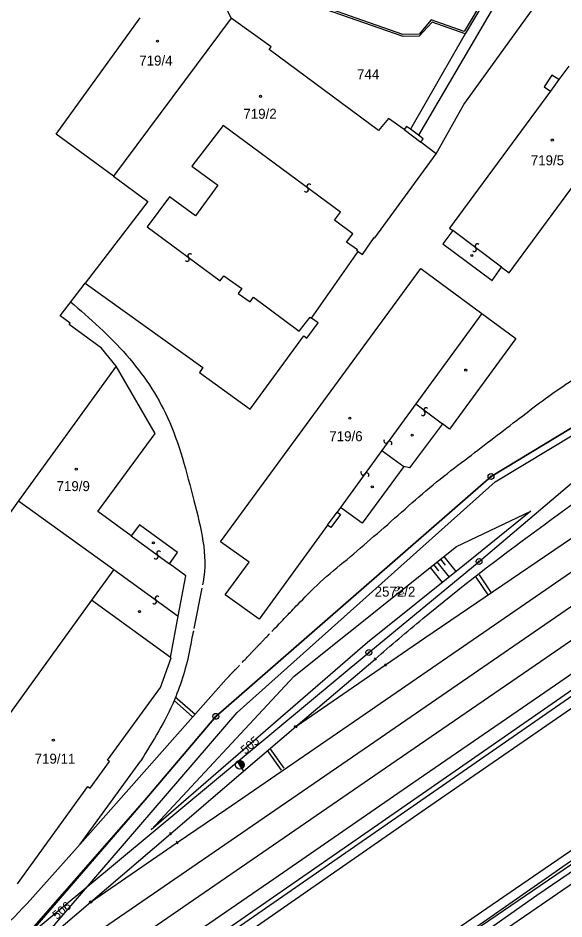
# Model space of a CAD drawing. Extents: x -469926 to -462499, y -1098642 to -1092733.
# Drawn here: x -465497.5 to -465404.2, y -1095463.4 to -1095309.6 of the extents above; entities that cross this region are included whole.
import ezdxf

# ---------------------------------------------------------------- set-up
doc = ezdxf.new("R2010")
doc.units = 0
for name, color, linetype in [('Vrstva 1', 7, 'Continuous'), ('Vrstva 10', 7, 'Continuous'), ('Vrstva 13', 7, 'Continuous'), ('Vrstva 2', 7, 'Continuous'), ('Vrstva 24', 7, 'Continuous'), ('Vrstva 25', 7, 'Continuous'), ('Vrstva 4', 7, 'Continuous'), ('Vrstva 46', 7, 'Continuous'), ('Vrstva 50', 7, 'Continuous'), ('Vrstva 51', 7, 'Continuous'), ('Vrstva 52', 7, 'Continuous'), ('Vrstva 54', 7, 'Continuous'), ('Vrstva 55', 7, 'Continuous'), ('Vrstva 62', 7, 'Continuous'), ('Vrstva 8', 7, 'Continuous')]:
    doc.layers.add(name, color=color, linetype=linetype)

msp = doc.modelspace()

# ---------------------------------------------------------------- linework, layer by layer
at = {"layer": 'Vrstva 1'}
for p, q in [((-464930.08, -1095123.21), (-465604.79, -1095594.4)), ((-465412.7, -1095298.1), (-465421.11, -1095312.3)), ((-465421.35, -1095324.37), (-465406.7, -1095304.09)), ((-465431.73, -1095312.72), (-465450.18, -1095306.26)), ((-465461.79, -1095308.21), (-465461.06, -1095309.6)), ((-465490.96, -1095329.4), (-465476.62, -1095309.57)), ((-465461.06, -1095309.6), (-465481.17, -1095336.58)), ((-465454.27, -1095314.53), (-465461.06, -1095309.6)), ((-465426.74, -1095310.32), (-465428.95, -1095312.68)), ((-465421.11, -1095312.3), (-465426.74, -1095310.32)), ((-465428.95, -1095312.68), (-465431.73, -1095312.72)), ((-465421.11, -1095312.3), (-465430.45, -1095328.59)), ((-465454.57, -1095314.95), (-465454.27, -1095314.53)), ((-465435.9, -1095328.79), (-465454.57, -1095314.95)), ((-465403.42, -1095317.8), (-465405.12, -1095320.11)), ((-465406.34, -1095319.32), (-465407.63, -1095321.33)), ((-465405.12, -1095320.11), (-465406.34, -1095319.32)), ((-465406.58, -1095322.1), (-465423.77, -1095345.45)), ((-465413.59, -1095353.11), (-465390.73, -1095321.95)), ((-465407.63, -1095321.33), (-465406.58, -1095322.1)), ((-465426.06, -1095332.78), (-465421.35, -1095324.37)), ((-465434.19, -1095326.76), (-465435.9, -1095328.79)), ((-465431.55, -1095328.63), (-465434.19, -1095326.76)), ((-465431.13, -1095328.09), (-465431.55, -1095328.63)), ((-465430.45, -1095328.59), (-465431.13, -1095328.09)), ((-465481.17, -1095336.58), (-465490.96, -1095329.4)), ((-465429.09, -1095329.61), (-465430.45, -1095328.59)), ((-465428.29, -1095330.21), (-465429.09, -1095329.61)), ((-465428.72, -1095330.77), (-465428.29, -1095330.21)), ((-465426.06, -1095332.78), (-465428.72, -1095330.77)), ((-465436.56, -1095347.11), (-465426.06, -1095332.78)), ((-465481.17, -1095336.58), (-465475.28, -1095340.9)), ((-465475.28, -1095340.9), (-465485.99, -1095354.87)), ((-465423.77, -1095345.45), (-465423.22, -1095345.86)), ((-465423.22, -1095345.86), (-465424.95, -1095348.17)), ((-465438.64, -1095349.96), (-465436.64, -1095347.05)), ((-465436.64, -1095347.05), (-465436.56, -1095347.11)), ((-465424.95, -1095348.17), (-465416.53, -1095354.4)), ((-465447.34, -1095360.83), (-465439.39, -1095349.47)), ((-465439.39, -1095349.47), (-465438.64, -1095349.96)), ((-465462.92, -1095399.05), (-465428.67, -1095352.33)), ((-465428.67, -1095352.33), (-465418.29, -1095360.01)), ((-465416.53, -1095354.4), (-465414.89, -1095352.13)), ((-465414.89, -1095352.13), (-465413.59, -1095353.11)), ((-465490.25, -1095360.43), (-465485.99, -1095354.87)), ((-465485.99, -1095354.87), (-465465.91, -1095369.27)), ((-465488.54, -1095361.69), (-465490.25, -1095360.43)), ((-465446.22, -1095361.65), (-465447.34, -1095360.83)), ((-465418.29, -1095360.01), (-465412.47, -1095364.32)), ((-465488.72, -1095361.93), (-465488.54, -1095361.69)), ((-465483.23, -1095365.94), (-465488.72, -1095361.93)), ((-465448.13, -1095364.24), (-465446.22, -1095361.65)), ((-465457.84, -1095376.37), (-465448.67, -1095363.84)), ((-465448.67, -1095363.84), (-465448.13, -1095364.24)), ((-465412.47, -1095364.32), (-465423.77, -1095379.77)), ((-465480.71, -1095369.02), (-465483.23, -1095365.94)), ((-465480.71, -1095369.02), (-465497.36, -1095392)), ((-465474.03, -1095380.54), (-465480.71, -1095369.02)), ((-465465.91, -1095369.27), (-465466.5, -1095370.09)), ((-465466.5, -1095370.09), (-465457.84, -1095376.37)), ((-465424.98, -1095378.88), (-465430.61, -1095386.39)), ((-465423.77, -1095379.77), (-465424.98, -1095378.88)), ((-465483.84, -1095393.84), (-465474.03, -1095380.54)), ((-465431.59, -1095386.17), (-465438.7, -1095395.86)), ((-465430.61, -1095386.39), (-465431.59, -1095386.17)), ((-465418.75, -1095402.39), (-465400.44, -1095386.85)), ((-465497.36, -1095392), (-465503.73, -1095400.79)), ((-465497.36, -1095392), (-465481.13, -1095403.74)), ((-465442.39, -1095393.14), (-465442.97, -1095393.93)), ((-465438.7, -1095395.86), (-465442.39, -1095393.14)), ((-465478.15, -1095398), (-465483.84, -1095393.84)), ((-465442.41, -1095394.34), (-465444.04, -1095396.58)), ((-465442.97, -1095393.93), (-465442.41, -1095394.34)), ((-465476.74, -1095396.14), (-465478.15, -1095398)), ((-465470.23, -1095400.86), (-465476.74, -1095396.14)), ((-465444.62, -1095396.19), (-465456.28, -1095412.22)), ((-465444.04, -1095396.58), (-465444.62, -1095396.19)), ((-465457.98, -1095402.51), (-465462.92, -1095399.05)), ((-465471.59, -1095402.79), (-465470.23, -1095400.86)), ((-465481.13, -1095403.74), (-465484.92, -1095408.98)), ((-465468.81, -1095404.82), (-465471.59, -1095402.79)), ((-465462.09, -1095408.06), (-465457.98, -1095402.51)), ((-465437.57, -1095417.91), (-465418.75, -1095402.39)), ((-465470.1, -1095411.72), (-465468.81, -1095404.82)), ((-465466.06, -1095406.95), (-465467.43, -1095413.81)), ((-465456.28, -1095412.22), (-465462.09, -1095408.06)), ((-465484.92, -1095408.98), (-465508.89, -1095442.12)), ((-465471.43, -1095418.79), (-465484.92, -1095408.98)), ((-465471.43, -1095418.79), (-465470.1, -1095411.72)), ((-465496, -1095466.51), (-465437.57, -1095417.91)), ((-465473.16, -1095423.91), (-465471.31, -1095418.83)), ((-465471.31, -1095418.83), (-465471.43, -1095418.79)), ((-465482.21, -1095436.33), (-465473.16, -1095423.91)), ((-465485.15, -1095441.1), (-465481.87, -1095436.55)), ((-465481.87, -1095436.55), (-465482.21, -1095436.33)), ((-465497.58, -1095457.41), (-465485.56, -1095440.8)), ((-465485.56, -1095440.8), (-465485.15, -1095441.1))]:
    msp.add_line(p, q, dxfattribs=at)
for points in [[(-465434.73, -1095420.05), (-465428, -1095415.4), (-465392.68, -1095391.37), (-465352.78, -1095363.8), (-465320.11, -1095341.43), (-465317.64, -1095339.61)], [(-465485.07, -1095460.54), (-465470.32, -1095450.36), (-465461.99, -1095444.71), (-465439.11, -1095429.04), (-465346.57, -1095365.34)], [(-465519.79, -1095490.27), (-465504.44, -1095479.73), (-465485.8, -1095466.94), (-465459.27, -1095448.72), (-465436.52, -1095433.1), (-465343.25, -1095368.9)], [(-465570.11, -1095530.82), (-465540.32, -1095510.31), (-465512.16, -1095490.91), (-465482.83, -1095470.7), (-465456.59, -1095452.66), (-465433.8, -1095436.99), (-465408.28, -1095419.45), (-465379.18, -1095399.42), (-465351.4, -1095380.29), (-465340.01, -1095372.47)], [(-465591.56, -1095551.49), (-465558.35, -1095528.6), (-465536.07, -1095513.26), (-465509.22, -1095494.75), (-465480.02, -1095474.62), (-465453.79, -1095456.56), (-465430.95, -1095440.82), (-465405.7, -1095423.42), (-465376.54, -1095403.29), (-465349.07, -1095384.35), (-465337.54, -1095376.42)], [(-465630.88, -1095585.3), (-465621.55, -1095578.89), (-465588.69, -1095556.26), (-465554.96, -1095533.04), (-465532.85, -1095517.76), (-465506.11, -1095499.1), (-465477.18, -1095478.86), (-465450.07, -1095460.01), (-465427.87, -1095444.63), (-465402.96, -1095427.44), (-465372.06, -1095406.11), (-465346.34, -1095388.36), (-465334.98, -1095380.52)], [(-465465.64, -1095495.27), (-465438.4, -1095476.03), (-465416.52, -1095460.96), (-465391.2, -1095443.56), (-465362.31, -1095423.72), (-465335.01, -1095404.96), (-465323.32, -1095396.91)], [(-465463.01, -1095499.1), (-465435.56, -1095479.77), (-465413.73, -1095464.8), (-465388.44, -1095447.47), (-465359.6, -1095427.66), (-465331.96, -1095408.63), (-465320.6, -1095400.8)], [(-465555.01, -1095520.43), (-465540.92, -1095508.38), (-465527.02, -1095496.45), (-465519.79, -1095490.27), (-465506.28, -1095478.72), (-465491.68, -1095466.21), (-465485.07, -1095460.54), (-465471.45, -1095448.86), (-465458.96, -1095438.18), (-465450.04, -1095430.58), (-465436.5, -1095419.04)], [(-465450.04, -1095430.58), (-465434.73, -1095420.05)], [(-465461.95, -1095422.48), (-465486.87, -1095450.66), (-465495.9, -1095460.76)], [(-465486.87, -1095450.66), (-465476.52, -1095436.42)]]:
    msp.add_lwpolyline(points, dxfattribs=at)
for points in [[(-465488.52, -1095358.03), (-465478.92, -1095367.17), (-465471.95, -1095377.79), (-465467.45, -1095391.95), (-465465.85, -1095405.85), (-465465.95, -1095406.36)], [(-465436.5, -1095419.04), (-465428.36, -1095412.12), (-465408.9, -1095397.02), (-465368.52, -1095368.92)], [(-465467.51, -1095414.22), (-465467.52, -1095414.26), (-465468.13, -1095417.31), (-465470.76, -1095425.99), (-465476.52, -1095436.42)], [(-465530.03, -1095490.5), (-465508.15, -1095472.96), (-465495.9, -1095460.76)]]:
    msp.add_spline(points, degree=3, dxfattribs=at)
for points, degree in [([(-465454.13, -1095414.34), (-465452.79, -1095412.93), (-465451.44, -1095411.53), (-465450.1, -1095410.13), (-465445.95, -1095405.81), (-465441.27, -1095402.04), (-465436.74, -1095398.12), (-465431.96, -1095393.97), (-465427.27, -1095389.72), (-465422.25, -1095385.87), (-465417.86, -1095382.51), (-465413.46, -1095379.15), (-465409.07, -1095375.78), (-465406.14, -1095373.54), (-465397.5, -1095367.81), (-465383.15, -1095358.6)], 3), ([(-465459.21, -1095419.63), (-465457.64, -1095417.99), (-465456.08, -1095416.36), (-465454.51, -1095414.73)], 2)]:
    msp.add_open_spline(points, degree=degree, dxfattribs=at)
at = {"layer": 'Vrstva 10'}
for p, q in [((-465416.71, -1095387.87), (-465332.63, -1095337.09)), ((-465463.7, -1095428.82), (-465416.71, -1095387.87)), ((-465416.71, -1095387.87), (-465416.71, -1095387.87)), ((-465475.82, -1095443.14), (-465463.7, -1095428.82)), ((-465496.28, -1095466.5), (-465475.82, -1095443.14))]:
    msp.add_line(p, q, dxfattribs=at)
at = {"layer": 'Vrstva 13'}
for p, q in [((-465332.65, -1095337.11), (-465416.71, -1095387.87)), ((-465416.71, -1095387.87), (-465332.65, -1095337.11)), ((-465416.71, -1095387.87), (-465463.69, -1095428.82)), ((-465463.69, -1095428.82), (-465416.71, -1095387.87)), ((-465463.69, -1095428.82), (-465475.81, -1095443.12)), ((-465475.81, -1095443.12), (-465463.69, -1095428.82)), ((-465475.81, -1095443.12), (-465496, -1095466.51)), ((-465496, -1095466.51), (-465475.81, -1095443.12))]:
    msp.add_line(p, q, dxfattribs=at)
at = {"layer": 'Vrstva 24'}
for centre, radius in [((-465416.71, -1095387.87), 0.5), ((-465416.71, -1095387.87), 0.5), ((-465416.71, -1095387.87), 0.1), ((-465416.71, -1095387.87), 0.1), ((-465418.75, -1095402.39), 0.5), ((-465418.75, -1095402.39), 0.1), ((-465437.57, -1095417.91), 0.5), ((-465437.57, -1095417.91), 0.1), ((-465463.69, -1095428.82), 0.5), ((-465463.69, -1095428.82), 0.5), ((-465463.69, -1095428.82), 0.1), ((-465463.69, -1095428.82), 0.1)]:
    msp.add_circle(centre, radius, dxfattribs=at)
at = {"layer": 'Vrstva 25'}
for centre in [(-465473.66, -1095313.54), (-465456.06, -1095322.96), (-465406.24, -1095330.42), (-465419.97, -1095350.15), (-465421.03, -1095369.69), (-465440.8, -1095377.92), (-465430.18, -1095380.81), (-465487.52, -1095386.62), (-465436.98, -1095389.65), (-465474.36, -1095399.2), (-465476.71, -1095410.94), (-465491.44, -1095432.88)]:
    msp.add_circle(centre, 0.175, dxfattribs=at)
at = {"layer": 'Vrstva 4'}
for p, q in [((-465404.26, -1095287.08), (-465429.09, -1095329.61)), ((-465412.99, -1095297.97), (-465421.31, -1095311.89)), ((-465431.74, -1095312.4), (-465450.07, -1095305.96)), ((-465426.93, -1095309.91), (-465428.95, -1095312.36)), ((-465421.31, -1095311.89), (-465426.93, -1095309.91)), ((-465428.95, -1095312.36), (-465431.74, -1095312.4)), ((-465405.12, -1095320.11), (-465406.58, -1095322.1)), ((-465462.46, -1095327.96), (-465467.78, -1095334.87)), ((-465442.39, -1095342.75), (-465462.46, -1095327.96)), ((-465431.55, -1095328.63), (-465428.72, -1095330.77)), ((-465467.78, -1095334.87), (-465463.33, -1095338.14)), ((-465463.33, -1095338.14), (-465467.19, -1095343.39)), ((-465471.61, -1095340.14), (-465475.42, -1095345.26)), ((-465467.19, -1095343.39), (-465471.61, -1095340.14)), ((-465443.41, -1095344.11), (-465442.39, -1095342.75)), ((-465475.42, -1095345.26), (-465462.96, -1095354.45)), ((-465440.31, -1095346.44), (-465443.41, -1095344.11)), ((-465441.36, -1095347.88), (-465440.31, -1095346.44)), ((-465414.89, -1095352.13), (-465423.22, -1095345.86)), ((-465439.53, -1095349.14), (-465441.36, -1095347.88)), ((-465439.63, -1095349.31), (-465439.53, -1095349.14)), ((-465439.39, -1095349.47), (-465439.63, -1095349.31)), ((-465462.96, -1095354.45), (-465462.33, -1095353.61)), ((-465462.33, -1095353.61), (-465459.27, -1095355.79)), ((-465459.27, -1095355.79), (-465459.88, -1095356.62)), ((-465459.88, -1095356.62), (-465457.85, -1095358.07)), ((-465457.85, -1095358.07), (-465457.26, -1095357.25)), ((-465457.26, -1095357.25), (-465449.45, -1095363.06)), ((-465449.45, -1095363.06), (-465447.58, -1095360.65)), ((-465447.58, -1095360.65), (-465447.34, -1095360.83)), ((-465418.29, -1095360.01), (-465429.54, -1095375.48)), ((-465429.54, -1095375.48), (-465435.34, -1095383.45)), ((-465429.54, -1095375.48), (-465424.98, -1095378.88)), ((-465435.34, -1095383.45), (-465442.39, -1095393.14)), ((-465435.34, -1095383.45), (-465431.59, -1095386.17)), ((-465444.62, -1095396.19), (-465442.97, -1095393.93)), ((-465478.15, -1095398), (-465471.59, -1095402.79)), ((-465481.13, -1095403.74), (-465470.1, -1095411.72))]:
    msp.add_line(p, q, dxfattribs=at)
at = {"layer": 'Vrstva 46'}
msp.add_line((-465541.58, -1095521.44), (-465270.68, -1095333.61), dxfattribs=at)
at = {"layer": 'Vrstva 50'}
for p, q in [((-465408.86, -1095459.35), (-465355.45, -1095422.69)), ((-465458.64, -1095494.18), (-465408.86, -1095459.35))]:
    msp.add_line(p, q, dxfattribs=at)
at = {"layer": 'Vrstva 51'}
for p, q in [((-465433.27, -1095445.33), (-465392.52, -1095417.1)), ((-465474.43, -1095473.87), (-465433.27, -1095445.33))]:
    msp.add_line(p, q, dxfattribs=at)
for centre, radius, start, end in [((-465448.26, -1095338.89), 0.377, 221.6243, 49.2875), ((-465447.77, -1095338.32), 0.376, 42.3004, 228.6115), ((-465419.05, -1095348.53), 0.376, 42.3004, 228.6115), ((-465468.1, -1095350.19), 0.376, 42.3004, 228.6115), ((-465419.55, -1095349.09), 0.377, 221.6243, 49.2875), ((-465468.59, -1095350.76), 0.377, 221.6243, 49.2875), ((-465427.81, -1095376.5), 0.376, 42.3004, 228.6115), ((-465428.31, -1095377.07), 0.377, 221.6243, 49.2875), ((-465434.63, -1095381.83), 0.376, 141.5504, 327.8615), ((-465433.99, -1095382.23), 0.377, 320.8743, 148.5375), ((-465438.56, -1095387.24), 0.376, 141.5504, 327.8615), ((-465437.92, -1095387.64), 0.377, 320.8743, 148.5375), ((-465473.43, -1095400.98), 0.376, 42.3004, 228.6115), ((-465473.92, -1095401.55), 0.377, 221.6243, 49.2875), ((-465473.69, -1095408.66), 0.376, 42.3004, 228.6115), ((-465474.18, -1095409.23), 0.377, 221.6243, 49.2875)]:
    msp.add_arc(centre, radius, start, end, dxfattribs=at)
at = {"layer": 'Vrstva 52'}
msp.add_lwpolyline([(-465566.89, -1095522.51), (-465515.35, -1095484.19), (-465491.16, -1095464.38), (-465460.07, -1095428.14), (-465416.02, -1095388.79), (-465315.49, -1095328.21)], dxfattribs=at)
at = {"layer": 'Vrstva 54'}
msp.add_lwpolyline([(-464916.82, -1095124.42), (-464935.66, -1095137.37), (-465026.27, -1095189.19), (-465020.81, -1095196.55), (-465298.4, -1095387.38), (-465300.51, -1095384.31), (-465702.28, -1095658.07)], dxfattribs=at)
at = {"layer": 'Vrstva 55'}
for p, q in [((-465417.98, -1095406.37), (-465417.98, -1095406.37)), ((-465436.67, -1095418.85), (-465436.34, -1095419.24)), ((-465434.88, -1095419.85), (-465434.59, -1095420.26)), ((-465468.96, -1095427.36), (-465468.96, -1095427.36)), ((-465459.23, -1095437.74), (-465459.98, -1095436.48)), ((-465459.98, -1095436.48), (-465459.23, -1095437.74)), ((-465459.88, -1095436.65), (-465459.82, -1095436.42)), ((-465459.74, -1095436.87), (-465459.62, -1095436.38)), ((-465459.61, -1095437.1), (-465459.43, -1095436.4)), ((-465459.47, -1095437.33), (-465459.26, -1095436.47)), ((-465459.34, -1095437.56), (-465459.09, -1095436.59)), ((-465459.23, -1095437.74), (-465458.96, -1095438.18)), ((-465459.23, -1095437.74), (-465459.23, -1095437.74)), ((-465459.18, -1095437.71), (-465458.95, -1095436.79))]:
    msp.add_line(p, q, dxfattribs=at)
for points in [[(-465474.73, -1095448.17), (-465450.32, -1095421.97), (-465422.63, -1095399.8), (-465409.93, -1095393.77), (-465420.91, -1095402.68), (-465437.79, -1095416.21), (-465474.73, -1095448.17)], [(-465425.36, -1095401.99), (-465424.53, -1095403.02)], [(-465424.78, -1095401.52), (-465422.7, -1095404.11)], [(-465427.12, -1095403.39), (-465425.04, -1095405.99)], [(-465426.53, -1095402.92), (-465425.7, -1095403.96)], [(-465425.95, -1095402.46), (-465423.87, -1095405.05)], [(-465417.2, -1095408.05), (-465419.25, -1095405.05)], [(-465418.76, -1095404.67), (-465416.7, -1095407.72)], [(-465470.83, -1095426.13), (-465467.65, -1095428.93)], [(-465467.25, -1095428.48), (-465470.61, -1095425.52)]]:
    msp.add_lwpolyline(points, dxfattribs=at)
msp.add_circle((-465459.6, -1095437.11), 0.731, dxfattribs=at)
msp.add_arc((-465459.6, -1095437.11), 0.732, 300.9246, 120.8854, dxfattribs=at)
msp.add_open_spline([(-465461.95, -1095422.48), (-465461.19, -1095421.69), (-465460.43, -1095420.89), (-465459.66, -1095420.1)], degree=2, dxfattribs=at)
at = {"layer": 'Vrstva 62'}
for p, q in [((-465452, -1095437.68), (-465454.39, -1095434.29)), ((-465452.49, -1095438.02), (-465454.85, -1095434.68))]:
    msp.add_line(p, q, dxfattribs=at)
at = {"layer": 'Vrstva 8'}
for p, q in [((-465436.67, -1095418.85), (-465436.34, -1095419.24)), ((-465434.88, -1095419.85), (-465434.59, -1095420.26)), ((-465450.04, -1095430.58), (-465450.05, -1095430.58)), ((-465459.23, -1095437.74), (-465459.98, -1095436.48)), ((-465459.98, -1095436.48), (-465459.23, -1095437.74)), ((-465459.88, -1095436.65), (-465459.82, -1095436.42)), ((-465459.74, -1095436.87), (-465459.62, -1095436.38)), ((-465459.61, -1095437.1), (-465459.43, -1095436.4)), ((-465459.47, -1095437.33), (-465459.26, -1095436.47)), ((-465459.34, -1095437.56), (-465459.09, -1095436.59)), ((-465459.23, -1095437.74), (-465458.96, -1095438.18)), ((-465459.23, -1095437.74), (-465459.23, -1095437.74)), ((-465459.18, -1095437.71), (-465458.95, -1095436.79)), ((-465471.6, -1095448.66), (-465471.31, -1095449.07)), ((-465470.44, -1095450.14), (-465470.2, -1095450.58)), ((-465485.07, -1095460.54), (-465485.07, -1095460.54))]:
    msp.add_line(p, q, dxfattribs=at)
for centre, radius in [((-465450.04, -1095430.58), 0.2), ((-465459.6, -1095437.11), 0.731), ((-465485.07, -1095460.54), 0.2)]:
    msp.add_circle(centre, radius, dxfattribs=at)
msp.add_arc((-465459.6, -1095437.11), 0.732, 300.9246, 120.8854, dxfattribs=at)

# ---------------------------------------------------------------- texts
at = {"layer": 'Vrstva 2'}
for s, p in [('505', (-465458.67, -1095435.39)), ('506', (-465490.82, -1095463.61))]:
    msp.add_text(s, height=1.5, rotation=40.1723, dxfattribs=at).set_placement(p)
at = {"layer": 'Vrstva 50'}
for s, p in [('719/4', (-465476.77, -1095317.7)), ('744', (-465439.58, -1095320.04)), ('719/2', (-465458.99, -1095326.79)), ('719/5', (-465409.92, -1095334.73)), ('719/6', (-465444.32, -1095381.84)), ('719/9', (-465490.89, -1095390.36)), ('2572/2', (-465436.58, -1095408.38)), ('719/11', (-465494.63, -1095436.9))]:
    msp.add_text(s, height=1.7, dxfattribs=at).set_placement(p)
at = {"layer": 'Vrstva 55'}
msp.add_text('0,7', height=1, rotation=307.549, dxfattribs=at).set_placement((-465433.35, -1095407.06))

doc.saveas('drawing.dxf')
